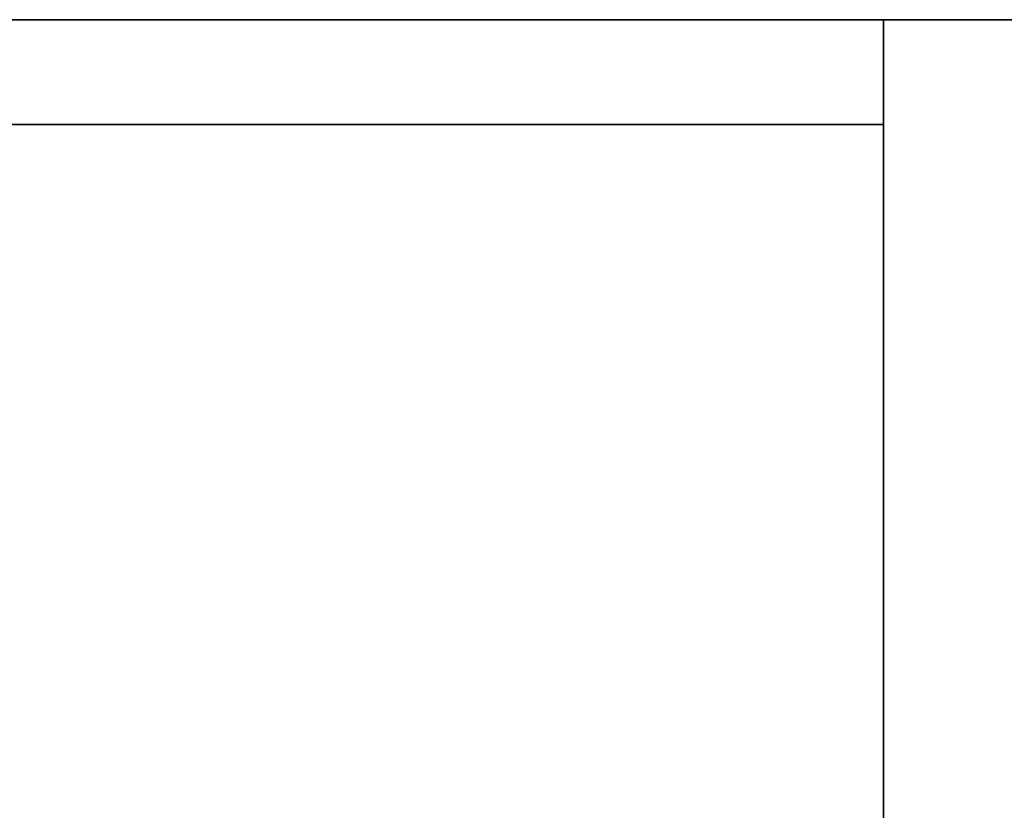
# Model space of a CAD drawing. Extents: x 248.8 to 273, y 2872.5 to 2876.7.
# Tile 454 of 656: x 262.8811 to 262.9703, y 2876.6499 to 2876.7215. Entities that reach past the tile are written whole.
import ezdxf

# ---------------------------------------------------------------- set-up
doc = ezdxf.new("R2010")
doc.units = 0
doc.header["$LTSCALE"] = 150
doc.header["$MEASUREMENT"] = 0
doc.layers.add('3DFACE_SHAPE', color=7, linetype='CONTINUOUS')

msp = doc.modelspace()

# ---------------------------------------------------------------- linework, layer by layer
at = {"layer": '3DFACE_SHAPE', "color": 13}
for points, invisible_edges in [([(262.759337, 2876.721516, -2.5), (262.959337, 2876.721516, -2.5), (262.856187, 2876.712016, -2.5)], 14), ([(262.759337, 2876.721516, -0.2), (262.862487, 2876.712016, -0.2), (262.959337, 2876.721516, -0.2)], 3), ([(262.759337, 2876.721516, -2.5), (262.759337, 2876.721516, -0.2), (262.959337, 2876.721516, -2.5)], 2), ([(262.759337, 2876.721516, -0.2), (262.959337, 2876.721516, -0.2), (262.959337, 2876.721516, -2.5)], 12), ([(262.959337, 2876.721516, -0.2), (262.759337, 2876.721516, -0.2), (262.862487, 2876.721516, -0.1905)], 14), ([(262.959337, 2876.721516), (262.856187, 2876.721516, -0.0095), (262.759337, 2876.721516)], 3), ([(262.959337, 2872.521516), (262.959337, 2876.721516), (262.759337, 2872.521516)], 2), ([(262.959337, 2876.721516), (262.759337, 2876.721516), (262.759337, 2872.521516)], 12), ([(262.759337, 2872.521516, -0.2), (262.759337, 2876.721516, -0.2), (262.959337, 2872.521516, -0.2)], 2), ([(262.759337, 2876.721516, -0.2), (262.959337, 2876.721516, -0.2), (262.959337, 2872.521516, -0.2)], 12), ([(262.856187, 2876.712016, -2.5), (262.959337, 2876.721516, -2.5), (262.862487, 2876.712016, -2.5)], 15), ([(262.862487, 2876.721516, -0.0095), (262.856187, 2876.721516, -0.0095), (262.959337, 2876.721516)], 15), ([(262.959337, 2876.721516, -2.5), (262.959337, 2876.712016, -2.5), (262.862487, 2876.712016, -2.5)], 12), ([(262.862487, 2876.712016, -0.2), (262.959337, 2876.712016, -0.2), (262.959337, 2876.721516, -0.2)], 12), ([(262.959337, 2876.721516, -0.1905), (262.959337, 2876.721516, -0.2), (262.862487, 2876.721516, -0.1905)], 2), ([(262.959337, 2876.721516, -0.0095), (262.862487, 2876.721516, -0.0095), (262.959337, 2876.721516)], 2), ([(262.862487, 2872.521516, -0.0095), (262.862487, 2876.721516, -0.0095), (262.959337, 2872.521516, -0.0095)], 2), ([(262.862487, 2876.721516, -0.0095), (262.959337, 2876.721516, -0.0095), (262.959337, 2872.521516, -0.0095)], 12), ([(262.959337, 2872.521516, -0.1905), (262.959337, 2876.721516, -0.1905), (262.862487, 2872.521516, -0.1905)], 2), ([(262.959337, 2876.721516, -0.1905), (262.862487, 2876.721516, -0.1905), (262.862487, 2872.521516, -0.1905)], 12), ([(262.959337, 2876.721516, -2.5), (262.959337, 2876.721516, -0.2), (262.959337, 2876.712016, -2.5)], 2), ([(262.959337, 2876.721516, -0.2), (262.959337, 2876.712016, -0.2), (262.959337, 2876.712016, -2.5)], 12), ([(266.759337, 2876.624666, -0.0095), (262.959337, 2876.624666, -0.0095), (266.759337, 2876.721516, -0.0095)], 2), ([(262.959337, 2876.624666, -0.0095), (262.959337, 2876.721516, -0.0095), (266.759337, 2876.721516, -0.0095)], 12), ([(266.759337, 2876.721516), (262.959337, 2876.721516), (266.759337, 2876.521516)], 2), ([(262.959337, 2876.721516), (262.959337, 2876.521516), (266.759337, 2876.521516)], 12), ([(266.759337, 2876.721516, -0.0095), (262.959337, 2876.721516, -0.0095), (266.759337, 2876.721516)], 2), ([(262.959337, 2876.721516, -0.0095), (262.959337, 2876.721516), (266.759337, 2876.721516)], 12), ([(266.759337, 2876.521516, -0.2), (262.959337, 2876.521516, -0.2), (266.759337, 2876.721516, -0.2)], 2), ([(262.959337, 2876.521516, -0.2), (262.959337, 2876.721516, -0.2), (266.759337, 2876.721516, -0.2)], 12), ([(266.759337, 2876.721516, -0.1905), (262.959337, 2876.721516, -0.1905), (266.759337, 2876.624666, -0.1905)], 2), ([(262.959337, 2876.721516, -0.1905), (262.959337, 2876.624666, -0.1905), (266.759337, 2876.624666, -0.1905)], 12), ([(266.759337, 2876.721516, -0.2), (262.959337, 2876.721516, -0.2), (266.759337, 2876.721516, -0.1905)], 2), ([(262.959337, 2876.721516, -0.2), (262.959337, 2876.721516, -0.1905), (266.759337, 2876.721516, -0.1905)], 12), ([(262.959337, 2876.721516, -0.0095), (262.959337, 2876.624666, -0.0095), (262.959337, 2876.721516)], 2), ([(262.959337, 2876.624666, -0.0095), (262.959337, 2876.618366, -0.0095), (262.959337, 2876.721516)], 14), ([(262.959337, 2876.721516), (262.959337, 2876.618366, -0.0095), (262.959337, 2876.521516)], 3), ([(262.959337, 2876.521516, -0.2), (262.959337, 2876.624666, -0.1905), (262.959337, 2876.721516, -0.2)], 3), ([(262.959337, 2876.624666, -0.1905), (262.959337, 2876.721516, -0.1905), (262.959337, 2876.721516, -0.2)], 12), ([(262.959337, 2872.521516, -0.0095), (262.959337, 2876.721516, -0.0095), (262.959337, 2872.521516)], 2), ([(262.959337, 2876.721516, -0.0095), (262.959337, 2876.721516), (262.959337, 2872.521516)], 12), ([(262.959337, 2872.521516, -0.2), (262.959337, 2876.721516, -0.2), (262.959337, 2872.521516, -0.1905)], 2), ([(262.959337, 2876.721516, -0.2), (262.959337, 2876.721516, -0.1905), (262.959337, 2872.521516, -0.1905)], 12), ([(262.959337, 2876.712016, -2.5), (262.959337, 2876.712016, -0.2), (262.862487, 2876.712016, -2.5)], 2), ([(262.959337, 2876.712016, -0.2), (262.862487, 2876.712016, -0.2), (262.862487, 2876.712016, -2.5)], 12)]:
    msp.add_3dface(points, dxfattribs=dict(at, invisible_edges=invisible_edges))

doc.saveas('drawing.dxf')
